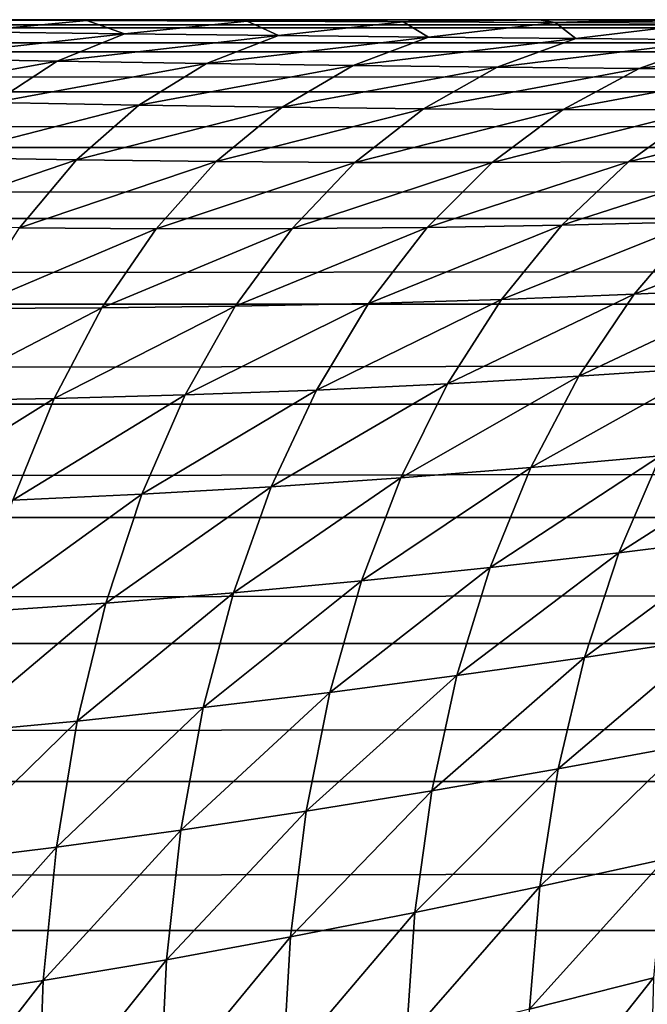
# Model space of a CAD drawing. Header units: metres. Extents: x -105 to 105, y -72 to 59.
# Tile 306 of 414: x -23.22 to -21.97, y 16.29 to 18.25. Entities that reach past the tile are written whole.
import ezdxf

# ---------------------------------------------------------------- set-up
doc = ezdxf.new("R2010")
doc.units = ezdxf.units.M
doc.layers.add('solid_509431_AD150_SW0001', color=7, linetype='CONTINUOUS')

msp = doc.modelspace()

# ---------------------------------------------------------------- linework, layer by layer
at = {"layer": 'solid_509431_AD150_SW0001'}
for points in [[(-75.364235, 18.25, 10.893912), (-90, 18.25, 12.05), (90, 18.25, 12.05)], [(-90, 18.233948, 12.438123), (90, 18.25, 12.05), (-90, 18.25, 12.05)], [(90, 18.233948, 12.438123), (90, 18.25, 12.05), (-90, 18.233948, 12.438123)], [(90, 18.233948, 12.438123), (-90, 18.233948, 12.438123), (-90, 18.185898, 12.823594)], [(90, 18.185898, 12.823594), (90, 18.233948, 12.438123), (-90, 18.185898, 12.823594)], [(-74.635765, 18.25, 10.893912), (-75.364235, 18.25, 10.893912), (90, 18.25, 12.05)], [(-73.908966, 18.25, 10.845259), (-74.635765, 18.25, 10.893912), (90, 18.25, 12.05)], [(-73.186996, 18.25, 10.748163), (-73.908966, 18.25, 10.845259), (90, 18.25, 12.05)], [(-72.473167, 18.25, 10.603071), (-73.186996, 18.25, 10.748163), (90, 18.25, 12.05)], [(-71.770584, 18.25, 10.410614), (-72.473167, 18.25, 10.603071), (90, 18.25, 12.05)], [(-71.082458, 18.25, 10.17167), (-71.770584, 18.25, 10.410614), (90, 18.25, 12.05)], [(-70.411804, 18.25, 9.887288), (-71.082458, 18.25, 10.17167), (90, 18.25, 12.05)], [(-69.761658, 18.25, 9.558754), (-70.411804, 18.25, 9.887288), (90, 18.25, 12.05)], [(-69.134903, 18.25, 9.187528), (-69.761658, 18.25, 9.558754), (90, 18.25, 12.05)], [(-68.53434, 18.25, 8.775261), (-69.134903, 18.25, 9.187528), (90, 18.25, 12.05)], [(-67.962662, 18.25, 8.323815), (-68.53434, 18.25, 8.775261), (90, 18.25, 12.05)], [(-67.422394, 18.25, 7.835172), (-67.962662, 18.25, 8.323815), (90, 18.25, 12.05)], [(-66.916, 18.25, 7.311563), (-67.422394, 18.25, 7.835172), (90, 18.25, 12.05)], [(-66.445679, 18.25, 6.755264), (-66.916, 18.25, 7.311563), (90, 18.25, 12.05)], [(-66.013596, 18.25, 6.168835), (-66.445679, 18.25, 6.755264), (90, 18.25, 12.05)], [(-65.621613, 18.25, 5.554809), (-66.013596, 18.25, 6.168835), (90, 18.25, 12.05)], [(-65.271553, 18.25, 4.916022), (-65.621613, 18.25, 5.554809), (90, 18.25, 12.05)], [(-64.964912, 18.25, 4.255229), (-65.271553, 18.25, 4.916022), (90, 18.25, 12.05)], [(-64.70311, 18.25, 3.575481), (-64.964912, 18.25, 4.255229), (90, 18.25, 12.05)], [(-64.487282, 18.25, 2.879718), (-64.70311, 18.25, 3.575481), (90, 18.25, 12.05)], [(-64.31842, 18.25, 2.171134), (-64.487282, 18.25, 2.879718), (90, 18.25, 12.05)], [(-64.197258, 18.25, 1.45282), (-64.31842, 18.25, 2.171134), (90, 18.25, 12.05)], [(-64.124344, 18.25, 0.728042), (-64.197258, 18.25, 1.45282), (90, 18.25, 12.05)], [(73.908966, 18.25, 10.845259), (-64.124344, 18.25, 0.728042), (90, 18.25, 12.05)], [(73.908966, 18.25, 10.845259), (-64.099998, 18.25), (-64.124344, 18.25, 0.728042)], [(73.186996, 18.25, 10.748163), (-57.793198, 18.25, -12.050066), (-64.099998, 18.25)], [(73.908966, 18.25, 10.845259), (73.186996, 18.25, 10.748163), (-64.099998, 18.25)], [(72.473167, 18.25, 10.603071), (-25.726921, 18.25, -12.050113), (-57.793198, 18.25, -12.050066)], [(73.186996, 18.25, 10.748163), (72.473167, 18.25, 10.603071), (-57.793198, 18.25, -12.050066)], [(72.473167, 18.25, 10.603071), (-25.365049, 18.25, -12.060971), (-25.726921, 18.25, -12.050113)], [(72.473167, 18.25, 10.603071), (-24.991703, 18.25, -12.094445), (-25.365049, 18.25, -12.060971)], [(72.473167, 18.25, 10.603071), (-24.801468, 18.25, -12.12), (-24.991703, 18.25, -12.094445)], [(72.473167, 18.25, 10.603071), (-24.609257, 18.25, -12.151661), (-24.801468, 18.25, -12.12)], [(72.473167, 18.25, 10.603071), (-24.415108, 18.25, -12.18946), (-24.609257, 18.25, -12.151661)], [(72.473167, 18.25, 10.603071), (-24.219128, 18.25, -12.233633), (-24.415108, 18.25, -12.18946)], [(72.473167, 18.25, 10.603071), (-24.100067, 18.25, -12.263351), (-24.219128, 18.25, -12.233633)], [(72.473167, 18.25, 10.603071), (-24.02137, 18.25, -12.284227), (-24.100067, 18.25, -12.263351)], [(72.473167, 18.25, 10.603071), (-23.822035, 18.25, -12.341436), (-24.02137, 18.25, -12.284227)], [(72.473167, 18.25, 10.603071), (-23.621172, 18.25, -12.40536), (-23.822035, 18.25, -12.341436)], [(72.473167, 18.25, 10.603071), (-23.41888, 18.25, -12.476157), (-23.621172, 18.25, -12.40536)], [(72.473167, 18.25, 10.603071), (-23.215279, 18.25, -12.553991), (-23.41888, 18.25, -12.476157)], [(-23.41144, 18.24931, -12.562335), (-23.41888, 18.25, -12.476157), (-23.215279, 18.25, -12.553991)], [(-23.41144, 18.24931, -12.562335), (-23.215279, 18.25, -12.553991), (-23.082405, 18.248453, -12.734443)], [(-23.41144, 18.24931, -12.562335), (-23.082405, 18.248453, -12.734443), (-23.32069, 18.22551, -13.010486)], [(-23.082405, 18.248453, -12.734443), (-23.007084, 18.221943, -13.177835), (-23.32069, 18.22551, -13.010486)], [(72.473167, 18.25, 10.603071), (-23.01042, 18.25, -12.638964), (-23.215279, 18.25, -12.553991)], [(-23.082405, 18.248453, -12.734443), (-23.215279, 18.25, -12.553991), (-23.01042, 18.25, -12.638964)], [(-23.082405, 18.248453, -12.734443), (-23.01042, 18.25, -12.638964), (-22.804512, 18.25, -12.731285)], [(-23.082405, 18.248453, -12.734443), (-22.804512, 18.25, -12.731285), (-22.76284, 18.247326, -12.91835)], [(-23.082405, 18.248453, -12.734443), (-22.76284, 18.247326, -12.91835), (-23.007084, 18.221943, -13.177835)], [(72.473167, 18.25, 10.603071), (-22.804512, 18.25, -12.731285), (-23.01042, 18.25, -12.638964)], [(-22.76284, 18.247326, -12.91835), (-22.700899, 18.218472, -13.35545), (-23.007084, 18.221943, -13.177835)], [(72.473167, 18.25, 10.603071), (-22.597603, 18.25, -12.831001), (-22.804512, 18.25, -12.731285)], [(-22.76284, 18.247326, -12.91835), (-22.804512, 18.25, -12.731285), (-22.597603, 18.25, -12.831001)], [(-22.76284, 18.247326, -12.91835), (-22.597603, 18.25, -12.831001), (-22.389881, 18.25, -12.938389)], [(-22.76284, 18.247326, -12.91835), (-22.389881, 18.25, -12.938389), (-22.452152, 18.246002, -13.112269)], [(-22.76284, 18.247326, -12.91835), (-22.452152, 18.246002, -13.112269), (-22.700899, 18.218472, -13.35545)], [(-22.452152, 18.246002, -13.112269), (-22.401628, 18.21524, -13.541961), (-22.700899, 18.218472, -13.35545)], [(72.473167, 18.25, 10.603071), (-22.389881, 18.25, -12.938389), (-22.597603, 18.25, -12.831001)], [(-22.452152, 18.246002, -13.112269), (-22.389881, 18.25, -12.938389), (-22.181355, 18.25, -13.053498)], [(-22.452152, 18.246002, -13.112269), (-22.181355, 18.25, -13.053498), (-22.149687, 18.244598, -13.314748)], [(-22.452152, 18.246002, -13.112269), (-22.149687, 18.244598, -13.314748), (-22.401628, 18.21524, -13.541961)], [(-22.149687, 18.244598, -13.314748), (-22.108686, 18.212397, -13.736293), (-22.401628, 18.21524, -13.541961)], [(72.473167, 18.25, 10.603071), (-22.181355, 18.25, -13.053498), (-22.389881, 18.25, -12.938389)], [(72.473167, 18.25, 10.603071), (-21.972017, 18.25, -13.176738), (-22.181355, 18.25, -13.053498)], [(-22.149687, 18.244598, -13.314748), (-22.181355, 18.25, -13.053498), (-21.972017, 18.25, -13.176738)], [(-22.149687, 18.244598, -13.314748), (-21.972017, 18.25, -13.176738), (-21.761856, 18.25, -13.308221)], [(-22.149687, 18.244598, -13.314748), (-21.761856, 18.25, -13.308221), (-21.854731, 18.243219, -13.524633)], [(-22.149687, 18.244598, -13.314748), (-21.854731, 18.243219, -13.524633), (-22.108686, 18.212397, -13.736293)], [(-21.854731, 18.243219, -13.524633), (-21.821518, 18.210052, -13.937612), (-22.108686, 18.212397, -13.736293)], [(72.473167, 18.25, 10.603071), (-21.761856, 18.25, -13.308221), (-21.972017, 18.25, -13.176738)], [(-23.444731, 18.172926, -13.343924), (-23.32069, 18.22551, -13.010486), (-23.007084, 18.221943, -13.177835)], [(-23.141535, 18.1677, -13.497606), (-23.444731, 18.172926, -13.343924), (-23.007084, 18.221943, -13.177835)], [(-23.141535, 18.1677, -13.497606), (-23.007084, 18.221943, -13.177835), (-22.700899, 18.218472, -13.35545)], [(-22.844112, 18.162905, -13.661165), (-23.141535, 18.1677, -13.497606), (-22.700899, 18.218472, -13.35545)], [(-22.844112, 18.162905, -13.661165), (-22.700899, 18.218472, -13.35545), (-22.401628, 18.21524, -13.541961)], [(-22.552092, 18.158728, -13.833426), (-22.844112, 18.162905, -13.661165), (-22.401628, 18.21524, -13.541961)], [(-22.552092, 18.158728, -13.833426), (-22.401628, 18.21524, -13.541961), (-22.108686, 18.212397, -13.736293)], [(-22.265009, 18.155333, -14.013478), (-22.552092, 18.158728, -13.833426), (-22.108686, 18.212397, -13.736293)], [(-22.265009, 18.155333, -14.013478), (-22.108686, 18.212397, -13.736293), (-21.821518, 18.210052, -13.937612)], [(-21.982437, 18.152845, -14.200624), (-22.265009, 18.155333, -14.013478), (-21.821518, 18.210052, -13.937612)], [(-21.982437, 18.152845, -14.200624), (-21.821518, 18.210052, -13.937612), (-21.539642, 18.208303, -14.145351)], [(-21.704018, 18.15135, -14.394406), (-21.982437, 18.152845, -14.200624), (-21.539642, 18.208303, -14.145351)], [(90, 18.185898, 12.823594), (-90, 18.185898, 12.823594), (-90, 18.106182, 13.203782)], [(90, 18.106182, 13.203782), (90, 18.185898, 12.823594), (-90, 18.106182, 13.203782)], [(-23.560799, 18.091385, -13.674395), (-23.444731, 18.172926, -13.343924), (-23.141535, 18.1677, -13.497606)], [(-23.267473, 18.085363, -13.814833), (-23.560799, 18.091385, -13.674395), (-23.141535, 18.1677, -13.497606)], [(-23.267473, 18.085363, -13.814833), (-23.141535, 18.1677, -13.497606), (-22.844112, 18.162905, -13.661165)], [(-22.978409, 18.08013, -13.964765), (-23.267473, 18.085363, -13.814833), (-22.844112, 18.162905, -13.661165)], [(-22.978409, 18.08013, -13.964765), (-22.844112, 18.162905, -13.661165), (-22.552092, 18.158728, -13.833426)], [(-22.693352, 18.075897, -14.123201), (-22.978409, 18.08013, -13.964765), (-22.552092, 18.158728, -13.833426)], [(-22.693352, 18.075897, -14.123201), (-22.552092, 18.158728, -13.833426), (-22.265009, 18.155333, -14.013478)], [(-22.411959, 18.072842, -14.289389), (-22.693352, 18.075897, -14.123201), (-22.265009, 18.155333, -14.013478)], [(-22.411959, 18.072842, -14.289389), (-22.265009, 18.155333, -14.013478), (-21.982437, 18.152845, -14.200624)], [(-22.133911, 18.071091, -14.462762), (-22.411959, 18.072842, -14.289389), (-21.982437, 18.152845, -14.200624)], [(-22.133911, 18.071091, -14.462762), (-21.982437, 18.152845, -14.200624), (-21.704018, 18.15135, -14.394406)], [(-21.858967, 18.070715, -14.642962), (-22.133911, 18.071091, -14.462762), (-21.704018, 18.15135, -14.394406)], [(90, 18.106182, 13.203782), (-90, 18.106182, 13.203782), (-90, 17.99534, 13.576088)], [(90, 17.99534, 13.576088), (90, 18.106182, 13.203782), (-90, 17.99534, 13.576088)], [(-23.384012, 17.975515, -14.12728), (-23.267473, 18.085363, -13.814833), (-22.978409, 18.08013, -13.964765)], [(-23.10284, 17.97073, -14.26411), (-23.384012, 17.975515, -14.12728), (-22.978409, 18.08013, -13.964765)], [(-23.10284, 17.97073, -14.26411), (-22.978409, 18.08013, -13.964765), (-22.693352, 18.075897, -14.123201)], [(-22.824415, 17.967333, -14.409245), (-23.10284, 17.97073, -14.26411), (-22.693352, 18.075897, -14.123201)], [(-22.824415, 17.967333, -14.409245), (-22.693352, 18.075897, -14.123201), (-22.411959, 18.072842, -14.289389)], [(-22.548496, 17.965506, -14.562081), (-22.824415, 17.967333, -14.409245), (-22.411959, 18.072842, -14.289389)], [(-22.548496, 17.965506, -14.562081), (-22.411959, 18.072842, -14.289389), (-22.133911, 18.071091, -14.462762)], [(-22.27487, 17.965366, -14.722178), (-22.548496, 17.965506, -14.562081), (-22.133911, 18.071091, -14.462762)], [(-22.27487, 17.965366, -14.722178), (-22.133911, 18.071091, -14.462762), (-21.858967, 18.070715, -14.642962)], [(-22.003399, 17.966967, -14.889269), (-22.27487, 17.965366, -14.722178), (-21.858967, 18.070715, -14.642962)], [(-22.003399, 17.966967, -14.889269), (-21.858967, 18.070715, -14.642962), (-21.58696, 18.07172, -14.829789)], [(-21.734007, 17.970287, -15.063231), (-22.003399, 17.966967, -14.889269), (-21.58696, 18.07172, -14.829789)], [(90, 17.99534, 13.576088), (-90, 17.99534, 13.576088), (-90, 17.854136, 13.937968)], [(90, 17.854136, 13.937968), (90, 17.99534, 13.576088), (-90, 17.854136, 13.937968)], [(-23.490334, 17.838928, -14.432751), (-23.384012, 17.975515, -14.12728), (-23.10284, 17.97073, -14.26411)], [(-23.216534, 17.835474, -14.557093), (-23.490334, 17.838928, -14.432751), (-23.10284, 17.97073, -14.26411)], [(-23.216534, 17.835474, -14.557093), (-23.10284, 17.97073, -14.26411), (-22.824415, 17.967333, -14.409245)], [(-22.944359, 17.833799, -14.689544), (-23.216534, 17.835474, -14.557093), (-22.824415, 17.967333, -14.409245)], [(-22.944359, 17.833799, -14.689544), (-22.824415, 17.967333, -14.409245), (-22.548496, 17.965506, -14.562081)], [(-22.67366, 17.834078, -14.829637), (-22.944359, 17.833799, -14.689544), (-22.548496, 17.965506, -14.562081)], [(-22.67366, 17.834078, -14.829637), (-22.548496, 17.965506, -14.562081), (-22.27487, 17.965366, -14.722178)], [(-22.404324, 17.836416, -14.977044), (-22.67366, 17.834078, -14.829637), (-22.27487, 17.965366, -14.722178)], [(-22.404324, 17.836416, -14.977044), (-22.27487, 17.965366, -14.722178), (-22.003399, 17.966967, -14.889269)], [(-22.136295, 17.840836, -15.131593), (-22.404324, 17.836416, -14.977044), (-22.003399, 17.966967, -14.889269)], [(-22.136295, 17.840836, -15.131593), (-22.003399, 17.966967, -14.889269), (-21.734007, 17.970287, -15.063231)], [(-21.869587, 17.847288, -15.293225), (-22.136295, 17.840836, -15.131593), (-21.734007, 17.970287, -15.063231)], [(90, 17.854136, 13.937968), (-90, 17.854136, 13.937968), (-90, 17.683527, 14.286953)], [(90, 17.683527, 14.286953), (90, 17.854136, 13.937968), (-90, 17.683527, 14.286953)], [(-22.521358, 17.685146, -15.225568), (-22.404324, 17.836416, -14.977044), (-22.136295, 17.840836, -15.131593)], [(-22.256721, 17.693211, -15.368226), (-22.521358, 17.685146, -15.225568), (-22.136295, 17.840836, -15.131593)], [(-22.256721, 17.693211, -15.368226), (-22.136295, 17.840836, -15.131593), (-21.869587, 17.847288, -15.293225)], [(-21.992741, 17.70359, -15.51815), (-22.256721, 17.693211, -15.368226), (-21.869587, 17.847288, -15.293225)], [(-21.992741, 17.70359, -15.51815), (-21.869587, 17.847288, -15.293225), (-21.604225, 17.855701, -15.461918)], [(-21.729511, 17.716183, -15.675372), (-21.992741, 17.70359, -15.51815), (-21.604225, 17.855701, -15.461918)], [(-23.318687, 17.675314, -14.841651), (-23.216534, 17.835474, -14.557093), (-22.944359, 17.833799, -14.689544)], [(-23.052336, 17.676235, -14.962123), (-23.318687, 17.675314, -14.841651), (-22.944359, 17.833799, -14.689544)], [(-23.052336, 17.676235, -14.962123), (-22.944359, 17.833799, -14.689544), (-22.67366, 17.834078, -14.829637)], [(-22.786573, 17.679487, -15.090169), (-23.052336, 17.676235, -14.962123), (-22.67366, 17.834078, -14.829637)], [(-22.786573, 17.679487, -15.090169), (-22.67366, 17.834078, -14.829637), (-22.404324, 17.836416, -14.977044)], [(-22.521358, 17.685146, -15.225568), (-22.786573, 17.679487, -15.090169), (-22.404324, 17.836416, -14.977044)], [(-22.363829, 17.525129, -15.597504), (-22.256721, 17.693211, -15.368226), (-21.992741, 17.70359, -15.51815)], [(-22.102604, 17.540207, -15.736423), (-22.363829, 17.525129, -15.597504), (-21.992741, 17.70359, -15.51815)], [(-22.102604, 17.540207, -15.736423), (-21.992741, 17.70359, -15.51815), (-21.729511, 17.716183, -15.675372)], [(-21.841623, 17.557713, -15.882839), (-22.102604, 17.540207, -15.736423), (-21.729511, 17.716183, -15.675372)], [(90, 17.683527, 14.286953), (-90, 17.683527, 14.286953), (-90, 17.484682, 14.620656)], [(90, 17.484682, 14.620656), (90, 17.683527, 14.286953), (-90, 17.484682, 14.620656)], [(-22.886438, 17.502819, -15.341845), (-22.786573, 17.679487, -15.090169), (-22.521358, 17.685146, -15.225568)], [(-22.625153, 17.512625, -15.465999), (-22.886438, 17.502819, -15.341845), (-22.521358, 17.685146, -15.225568)], [(-22.625153, 17.512625, -15.465999), (-22.521358, 17.685146, -15.225568), (-22.256721, 17.693211, -15.368226)], [(-22.363829, 17.525129, -15.597504), (-22.625153, 17.512625, -15.465999), (-22.256721, 17.693211, -15.368226)], [(-23.408581, 17.491381, -15.11578), (-23.318687, 17.675314, -14.841651), (-23.052336, 17.676235, -14.962123)], [(-23.147591, 17.495754, -15.225063), (-23.408581, 17.491381, -15.11578), (-23.052336, 17.676235, -14.962123)], [(-23.147591, 17.495754, -15.225063), (-23.052336, 17.676235, -14.962123), (-22.786573, 17.679487, -15.090169)], [(-22.886438, 17.502819, -15.341845), (-23.147591, 17.495754, -15.225063), (-22.786573, 17.679487, -15.090169)], [(-22.198402, 17.358288, -15.946508), (-22.102604, 17.540207, -15.736423), (-21.841623, 17.557713, -15.882839)], [(-21.939775, 17.381411, -16.082859), (-22.198402, 17.358288, -15.946508), (-21.841623, 17.557713, -15.882839)], [(-22.456863, 17.337778, -15.817811), (-22.363829, 17.525129, -15.597504), (-22.102604, 17.540207, -15.736423)], [(-22.198402, 17.358288, -15.946508), (-22.456863, 17.337778, -15.817811), (-22.102604, 17.540207, -15.736423)], [(-22.972549, 17.305319, -15.582891), (-22.886438, 17.502819, -15.341845), (-22.625153, 17.512625, -15.465999)], [(-22.714973, 17.320066, -15.696643), (-22.972549, 17.305319, -15.582891), (-22.625153, 17.512625, -15.465999)], [(-22.714973, 17.320066, -15.696643), (-22.625153, 17.512625, -15.465999), (-22.363829, 17.525129, -15.597504)], [(-22.456863, 17.337778, -15.817811), (-22.714973, 17.320066, -15.696643), (-22.363829, 17.525129, -15.597504)], [(-23.48558, 17.284966, -15.37755), (-23.408581, 17.491381, -15.11578), (-23.147591, 17.495754, -15.225063)], [(-23.229448, 17.293623, -15.476514), (-23.48558, 17.284966, -15.37755), (-23.147591, 17.495754, -15.225063)], [(-23.229448, 17.293623, -15.476514), (-23.147591, 17.495754, -15.225063), (-22.886438, 17.502819, -15.341845)], [(-22.972549, 17.305319, -15.582891), (-23.229448, 17.293623, -15.476514), (-22.886438, 17.502819, -15.341845)], [(90, 17.484682, 14.620656), (-90, 17.484682, 14.620656), (-90, 17.258961, 14.9368)], [(90, 17.258961, 14.9368), (90, 17.484682, 14.620656), (-90, 17.258961, 14.9368)], [(-22.023272, 17.188515, -16.274025), (-21.939775, 17.381411, -16.082859), (-21.681122, 17.406918, -16.227041)], [(-21.766773, 17.220407, -16.409105), (-22.023272, 17.188515, -16.274025), (-21.681122, 17.406918, -16.227041)], [(-22.279461, 17.159113, -16.146925), (-22.198402, 17.358288, -15.946508), (-21.939775, 17.381411, -16.082859)], [(-22.023272, 17.188515, -16.274025), (-22.279461, 17.159113, -16.146925), (-21.939775, 17.381411, -16.082859)], [(-22.53517, 17.132473, -16.027596), (-22.456863, 17.337778, -15.817811), (-22.198402, 17.358288, -15.946508)], [(-22.279461, 17.159113, -16.146925), (-22.53517, 17.132473, -16.027596), (-22.198402, 17.358288, -15.946508)], [(-22.79019, 17.108826, -15.915876), (-22.714973, 17.320066, -15.696643), (-22.456863, 17.337778, -15.817811)], [(-22.53517, 17.132473, -16.027596), (-22.79019, 17.108826, -15.915876), (-22.456863, 17.337778, -15.817811)], [(-23.044304, 17.088379, -15.811612), (-22.972549, 17.305319, -15.582891), (-22.714973, 17.320066, -15.696643)], [(-22.79019, 17.108826, -15.915876), (-23.044304, 17.088379, -15.811612), (-22.714973, 17.320066, -15.696643)], [(-23.297333, 17.071266, -15.714704), (-23.229448, 17.293623, -15.476514), (-22.972549, 17.305319, -15.582891)], [(-23.044304, 17.088379, -15.811612), (-23.297333, 17.071266, -15.714704), (-22.972549, 17.305319, -15.582891)], [(90, 17.258961, 14.9368), (-90, 17.258961, 14.9368), (-90, 17.007902, 15.233223)], [(90, 17.007902, 15.233223), (90, 17.258961, 14.9368), (-90, 17.007902, 15.233223)], [(-22.09153, 16.980385, -16.454987), (-22.023272, 17.188515, -16.274025), (-21.766773, 17.220407, -16.409105)], [(-21.837341, 17.019243, -16.581797), (-22.09153, 16.980385, -16.454987), (-21.766773, 17.220407, -16.409105)], [(-22.345207, 16.944086, -16.33626), (-22.279461, 17.159113, -16.146925), (-22.023272, 17.188515, -16.274025)], [(-22.09153, 16.980385, -16.454987), (-22.345207, 16.944086, -16.33626), (-22.023272, 17.188515, -16.274025)], [(-22.598198, 16.910664, -16.22538), (-22.53517, 17.132473, -16.027596), (-22.279461, 17.159113, -16.146925)], [(-22.345207, 16.944086, -16.33626), (-22.598198, 16.910664, -16.22538), (-22.279461, 17.159113, -16.146925)], [(-22.850269, 16.88039, -16.122156), (-22.79019, 17.108826, -15.915876), (-22.53517, 17.132473, -16.027596)], [(-22.598198, 16.910664, -16.22538), (-22.850269, 16.88039, -16.122156), (-22.53517, 17.132473, -16.027596)], [(-23.101196, 16.853525, -16.026396), (-23.044304, 17.088379, -15.811612), (-22.79019, 17.108826, -15.915876)], [(-22.850269, 16.88039, -16.122156), (-23.101196, 16.853525, -16.026396), (-22.79019, 17.108826, -15.915876)], [(-23.350767, 16.83025, -15.937955), (-23.297333, 17.071266, -15.714704), (-23.044304, 17.088379, -15.811612)], [(-23.101196, 16.853525, -16.026396), (-23.350767, 16.83025, -15.937955), (-23.044304, 17.088379, -15.811612)], [(-22.144064, 16.758486, -16.624474), (-22.09153, 16.980385, -16.454987), (-21.837341, 17.019243, -16.581797)], [(-21.89233, 16.804842, -16.743902), (-22.144064, 16.758486, -16.624474), (-21.837341, 17.019243, -16.581797)], [(90, 17.007902, 15.233223), (-90, 17.007902, 15.233223), (-90, 16.733223, 15.507902)], [(90, 16.733223, 15.507902), (90, 17.007902, 15.233223), (-90, 16.733223, 15.507902)], [(-22.395182, 16.714722, -16.513184), (-22.345207, 16.944086, -16.33626), (-22.09153, 16.980385, -16.454987)], [(-22.144064, 16.758486, -16.624474), (-22.395182, 16.714722, -16.513184), (-22.09153, 16.980385, -16.454987)], [(-22.645502, 16.673908, -16.409773), (-22.598198, 16.910664, -16.22538), (-22.345207, 16.944086, -16.33626)], [(-22.395182, 16.714722, -16.513184), (-22.645502, 16.673908, -16.409773), (-22.345207, 16.944086, -16.33626)], [(-22.894793, 16.63637, -16.314028), (-22.850269, 16.88039, -16.122156), (-22.598198, 16.910664, -16.22538)], [(-22.645502, 16.673908, -16.409773), (-22.894793, 16.63637, -16.314028), (-22.598198, 16.910664, -16.22538)], [(-23.142824, 16.602409, -16.225729), (-23.101196, 16.853525, -16.026396), (-22.850269, 16.88039, -16.122156)], [(-22.894793, 16.63637, -16.314028), (-23.142824, 16.602409, -16.225729), (-22.850269, 16.88039, -16.122156)], [(-23.389376, 16.572273, -16.144695), (-23.350767, 16.83025, -15.937955), (-23.101196, 16.853525, -16.026396)], [(-23.142824, 16.602409, -16.225729), (-23.389376, 16.572273, -16.144695), (-23.101196, 16.853525, -16.026396)], [(-22.180506, 16.52438, -16.781292), (-22.144064, 16.758486, -16.624474), (-21.89233, 16.804842, -16.743902)], [(-21.931351, 16.578714, -16.894278), (-22.180506, 16.52438, -16.781292), (-21.89233, 16.804842, -16.743902)], [(-22.429031, 16.472633, -16.676447), (-22.395182, 16.714722, -16.513184), (-22.144064, 16.758486, -16.624474)], [(-22.180506, 16.52438, -16.781292), (-22.429031, 16.472633, -16.676447), (-22.144064, 16.758486, -16.624474)], [(90, 16.733223, 15.507902), (-90, 16.733223, 15.507902), (-90, 16.4368, 15.758961)], [(90, 16.4368, 15.758961), (90, 16.733223, 15.507902), (-90, 16.4368, 15.758961)], [(-22.67675, 16.423876, -16.579475), (-22.645502, 16.673908, -16.409773), (-22.395182, 16.714722, -16.513184)], [(-22.429031, 16.472633, -16.676447), (-22.67675, 16.423876, -16.579475), (-22.395182, 16.714722, -16.513184)], [(-22.923445, 16.378481, -16.490141), (-22.894793, 16.63637, -16.314028), (-22.645502, 16.673908, -16.409773)], [(-22.67675, 16.423876, -16.579475), (-22.923445, 16.378481, -16.490141), (-22.645502, 16.673908, -16.409773)], [(-23.168894, 16.336805, -16.408209), (-23.142824, 16.602409, -16.225729), (-22.894793, 16.63637, -16.314028)], [(-22.923445, 16.378481, -16.490141), (-23.168894, 16.336805, -16.408209), (-22.894793, 16.63637, -16.314028)], [(-23.412886, 16.299149, -16.333469), (-23.389376, 16.572273, -16.144695), (-23.142824, 16.602409, -16.225729)], [(-23.168894, 16.336805, -16.408209), (-23.412886, 16.299149, -16.333469), (-23.142824, 16.602409, -16.225729)], [(-22.200602, 16.279718, -16.924334), (-22.180506, 16.52438, -16.781292), (-21.931351, 16.578714, -16.894278)], [(-21.95413, 16.342451, -17.031866), (-22.200602, 16.279718, -16.924334), (-21.931351, 16.578714, -16.894278)], [(-22.446516, 16.219528, -16.824903), (-22.429031, 16.472633, -16.676447), (-22.180506, 16.52438, -16.781292)], [(-22.200602, 16.279718, -16.924334), (-22.446516, 16.219528, -16.824903), (-22.180506, 16.52438, -16.781292)], [(-22.691721, 16.162327, -16.733292), (-22.67675, 16.423876, -16.579475), (-22.429031, 16.472633, -16.676447)], [(-22.446516, 16.219528, -16.824903), (-22.691721, 16.162327, -16.733292), (-22.429031, 16.472633, -16.676447)], [(90, 16.4368, 15.758961), (-90, 16.4368, 15.758961), (-90, 16.120657, 15.984682)], [(90, 16.120657, 15.984682), (90, 16.4368, 15.758961), (-90, 16.120657, 15.984682)], [(-22.936024, 16.108541, -16.649258), (-22.923445, 16.378481, -16.490141), (-22.67675, 16.423876, -16.579475)], [(-22.691721, 16.162327, -16.733292), (-22.936024, 16.108541, -16.649258), (-22.67675, 16.423876, -16.579475)], [(-23.179224, 16.058578, -16.572552), (-23.168894, 16.336805, -16.408209), (-22.923445, 16.378481, -16.490141)], [(-22.936024, 16.108541, -16.649258), (-23.179224, 16.058578, -16.572552), (-22.923445, 16.378481, -16.490141)], [(-23.421133, 16.012804, -16.502949), (-23.412886, 16.299149, -16.333469), (-23.168894, 16.336805, -16.408209)], [(-23.179224, 16.058578, -16.572552), (-23.421133, 16.012804, -16.502949), (-23.168894, 16.336805, -16.408209)], [(-22.204206, 16.026222, -17.052595), (-22.200602, 16.279718, -16.924334), (-21.95413, 16.342451, -17.031866)], [(-21.960508, 16.097717, -17.155697), (-22.204206, 16.026222, -17.052595), (-21.95413, 16.342451, -17.031866)]]:
    msp.add_3dface(points, dxfattribs=at)

doc.saveas('drawing.dxf')
